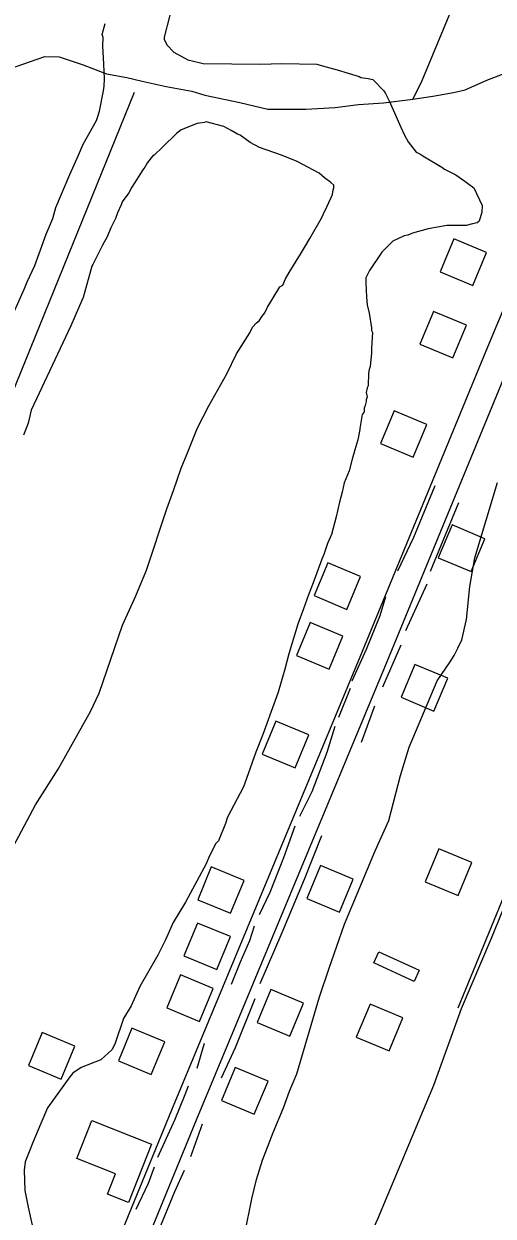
# Model space of a CAD drawing. Extents: x 3329332 to 3367211, y 631066 to 656469.
# Drawn here: x 3345530 to 3346057, y 649171 to 650510 of the extents above; entities that cross this region are included whole.
import ezdxf

# ---------------------------------------------------------------- set-up
doc = ezdxf.new("R2010")
doc.units = 0
for name, color, linetype in [('V-BLDG-OTLN', 7, 'Continuous'), ('V-ROAD-CNTR', 7, 'Continuous'), ('V-SITE-VEGE', 7, 'Continuous'), ('V-TOPO-SHOR', 7, 'Continuous')]:
    doc.layers.add(name, color=color, linetype=linetype)

msp = doc.modelspace()

# ---------------------------------------------------------------- linework, layer by layer
at = {"layer": 'V-BLDG-OTLN'}
for points in [[(3346034.5, 650216.3), (3346049.9, 650253.3), (3346012.9, 650268.6), (3345997.6, 650231.7)], [(3346011.9, 650135), (3346027.2, 650171.9), (3345990.3, 650187.3), (3345974.9, 650150.3)], [(3345967.4, 650023.3), (3345982.7, 650060.2), (3345945.8, 650075.6), (3345930.5, 650038.7)], [(3346011, 649947.3), (3345995.5, 649910.4), (3346032.4, 649895), (3346047.9, 649931.9)], [(3345892.9, 649852.5), (3345908.2, 649889.4), (3345871.3, 649904.8), (3345855.9, 649867.9)], [(3345873, 649785.4), (3345888.3, 649822.3), (3345851.4, 649837.6), (3345836, 649800.7)], [(3345969.3, 649790.5), (3345953.8, 649753.7), (3345990.7, 649738.2), (3346006.2, 649775.1)], [(3345834.5, 649674.5), (3345849.9, 649711.4), (3345812.9, 649726.8), (3345797.6, 649689.8)], [(3346017.8, 649531), (3346033.2, 649568), (3345996.3, 649583.3), (3345980.9, 649546.4)], [(3345762, 649511), (3345777.3, 649547.9), (3345740.4, 649563.3), (3345725.1, 649526.3)], [(3345863, 649564.6), (3345847.6, 649527.8), (3345884.5, 649512.3), (3345899.9, 649549.2)], [(3345746.6, 649447.8), (3345761.9, 649484.8), (3345725, 649500.1), (3345709.6, 649463.2)], [(3345928.7, 649467.9), (3345974.2, 649447.1), (3345968.4, 649434.4), (3345922.9, 649455.2)], [(3345727.2, 649389.5), (3345742.5, 649426.5), (3345705.6, 649441.8), (3345690.3, 649404.9)], [(3345807.2, 649425.4), (3345791.8, 649388.5), (3345828.7, 649373), (3345844.1, 649409.9)], [(3345918.9, 649408.8), (3345903.4, 649371.9), (3345940.3, 649356.5), (3345955.8, 649393.4)], [(3345571.7, 649324.8), (3345587.1, 649361.7), (3345550.1, 649377), (3345534.8, 649340.1)], [(3345672.8, 649329.8), (3345688.2, 649366.7), (3345651.2, 649382.1), (3345635.9, 649345.1)], [(3345767.3, 649337.7), (3345751.8, 649300.8), (3345788.7, 649285.4), (3345804.2, 649322.3)], [(3345606, 649278.2), (3345673, 649251.7), (3345647.1, 649186.2), (3345623.5, 649195.5), (3345632.6, 649218.3), (3345589.1, 649235.6)]]:
    msp.add_lwpolyline(points, close=True, dxfattribs=at)
at = {"layer": 'V-ROAD-CNTR'}
for points in [[(3346165.1, 650423.2), (3346104, 650274.2), (3346049, 650142.5), (3345907.4, 649798.6), (3345695.5, 649289.9), (3345409.2, 648593.2), (3344829.6, 647196.9)], [(3346192.8, 650411.9), (3346131.7, 650262.8), (3346076.7, 650131), (3345935.1, 649787.1), (3345723.2, 649278.5), (3345436.9, 648581.7), (3344857.3, 647185.4)], [(3346405.9, 650334.9), (3346388.3, 650305.3), (3346340.8, 650188.1), (3346245.1, 649958), (3346017.6, 649404.6)], [(3346399.1, 650322.9), (3346383.5, 650278.8), (3346333, 650158.2), (3346282.9, 650039.4), (3346238.5, 649935.5), (3346215.1, 649882.7), (3346194, 649828.5), (3346152.3, 649721.8), (3346119.9, 649641.9), (3346054.8, 649482.8)], [(3346054.8, 649482.8), (3346021.1, 649403.6), (3345990.1, 649317.7), (3345927.1, 649167.3), (3345869.7, 649041.7), (3345790.6, 648842.4), (3345724.1, 648682), (3345663, 648535.5)]]:
    msp.add_lwpolyline(points, dxfattribs=at)
at = {"layer": 'V-SITE-VEGE'}
for points in [[(3345693.7, 650520.1), (3345687.2, 650495.3), (3345687.2, 650493.2), (3345690.2, 650486.9), (3345698.4, 650478.5), (3345713.8, 650470), (3345719, 650468.9), (3345731.4, 650465.7), (3345795.7, 650464.9), (3345819.6, 650465.6), (3345859, 650465.1), (3345865.2, 650463), (3345881.7, 650458.6), (3345906.5, 650451), (3345908.6, 650450), (3345916.8, 650448.8), (3345922, 650447.7), (3345934.3, 650435.1), (3345936.3, 650432), (3345940.4, 650423.7), (3345953.5, 650394.4), (3345957.5, 650385.1), (3345961.6, 650377.8), (3345970.8, 650366.2), (3345974.9, 650364.1), (3345978, 650362), (3345999.6, 650349.3), (3346002.7, 650347.2), (3346015.1, 650340.8), (3346025.3, 650333.4), (3346028.4, 650331.3), (3346035.6, 650326), (3346044.7, 650306.2), (3346044.6, 650298.9), (3346041.4, 650288.6), (3346039.3, 650286.6), (3346034.1, 650285.6), (3346026.8, 650283.6), (3346005, 650283.9), (3345984.2, 650280), (3345966.5, 650275), (3345961.3, 650273), (3345957.2, 650272), (3345944.6, 650266), (3345932, 650253.7), (3345918.3, 650233.1), (3345914, 650224.9), (3345914, 650219.7), (3345914.8, 650203.1), (3345915.7, 650194.8), (3345917.7, 650185.4), (3345920.6, 650168.8), (3345920.6, 650165.7), (3345921.6, 650163.6), (3345920.3, 650146), (3345920.3, 650140.8), (3345919, 650125.2), (3345917.9, 650122.1), (3345916.9, 650118), (3345916.7, 650103.5), (3345915.6, 650101.4), (3345914.5, 650096.2), (3345915.5, 650091.1), (3345914.4, 650088), (3345914.4, 650085.9), (3345913.3, 650081.7), (3345912.2, 650078.6), (3345912.2, 650074.5), (3345910.1, 650071.4), (3345907.4, 650055.5)], [(3345512, 650171.8), (3345530.2, 650213.1), (3345533.4, 650220.3), (3345541.9, 650238.8), (3345554.8, 650273.9), (3345562.3, 650291.5), (3345565.5, 650303.9), (3345581.5, 650341), (3345591.2, 650362.7), (3345596.5, 650375.1), (3345611.3, 650401.8), (3345612.4, 650404.9), (3345614.6, 650412.2), (3345619, 650434.9), (3345620.1, 650440.1), (3345620.2, 650448.4), (3345619.4, 650465), (3345618.6, 650485.7), (3345618.7, 650495.1), (3345617.7, 650498.2), (3345621, 650510.6)], [(3345492.6, 649539.3), (3345542.9, 649632.9), (3345568.4, 649673), (3345604.7, 649737.7), (3345614.3, 649758.3), (3345640.4, 649834.7), (3345655.5, 649867.6), (3345667.4, 649896.5), (3345690.2, 649965.6), (3345697.8, 649986.2), (3345706.5, 650011), (3345713, 650026.4), (3345724.9, 650056.3), (3345737.7, 650081), (3345758, 650117), (3345768.7, 650139.6), (3345783.6, 650163.2), (3345786.8, 650169.4), (3345791, 650174.5), (3345794.2, 650176.6), (3345797.4, 650181.7), (3345800.5, 650185.8), (3345803.7, 650192), (3345817.5, 650214.7), (3345820.6, 650216.7), (3345823.8, 650223.9), (3345828, 650231.1), (3345840.7, 650251.7), (3345845, 650258.9), (3345851.3, 650269.2), (3345864.1, 650291.9), (3345866.2, 650296), (3345870.5, 650305.3), (3345876.8, 650318.7), (3345876.9, 650321.8), (3345878, 650325.9), (3345878, 650329), (3345874.9, 650332.2), (3345867.7, 650337.4), (3345861.6, 650342.7), (3345836.9, 650355.5), (3345819.3, 650362.9), (3345794.5, 650371.5), (3345784.2, 650376.9), (3345772.9, 650385.3), (3345769.8, 650386.4), (3345762.6, 650390.6), (3345754.4, 650394.9), (3345734.7, 650400.3), (3345732.7, 650399.3), (3345724.3, 650398.3), (3345706.6, 650391.3), (3345701.4, 650387.2), (3345685.6, 650371.9), (3345676.2, 650362.6), (3345674.1, 650361.6), (3345668.8, 650354.4), (3345665.7, 650349.3), (3345663.5, 650346.2), (3345650.9, 650326.7), (3345647.7, 650320.5), (3345640.3, 650310.2), (3345639.2, 650307.1), (3345634.9, 650297.8), (3345632.8, 650291.6), (3345627.5, 650281.3), (3345623.2, 650271), (3345617.9, 650261.7), (3345612.6, 650250.4), (3345607.3, 650240.1), (3345606.2, 650238), (3345604, 650229.8), (3345596.4, 650202.9), (3345592.2, 650193.6), (3345582.5, 650170.9), (3345564.4, 650132.8), (3345537.8, 650076.1), (3345534.5, 650061.6), (3345529.1, 650048.2)], [(3345907.4, 650055.5), (3345907.4, 650054.4), (3345905.1, 650043.1), (3345901.8, 650031.7), (3345898.6, 650021.4), (3345895.2, 650008), (3345889.8, 649994.6), (3345887.6, 649984.2), (3345884.3, 649972.9), (3345880.9, 649956.3), (3345875.4, 649936.7), (3345871.1, 649926.4), (3345866.8, 649914), (3345864.6, 649908.9), (3345854.9, 649882.1), (3345849.5, 649868.7), (3345844, 649853.2), (3345837.5, 649835.7), (3345827.7, 649802.6), (3345823.2, 649785.1), (3345815.6, 649759.3), (3345812.3, 649750), (3345798.2, 649711.8), (3345790.6, 649692.2), (3345779.8, 649662.3), (3345776.5, 649653.1), (3345758.4, 649619.1), (3345756.2, 649611.9), (3345748.6, 649592.3), (3345745.4, 649589.3), (3345738, 649574.9), (3345734.7, 649566.6), (3345711.2, 649523.4), (3345697.4, 649500.8), (3345688.8, 649481.3), (3345680.2, 649463.8), (3345659.9, 649428.8), (3345650.2, 649407.2), (3345641.7, 649392.8), (3345631.9, 649363.9), (3345628.7, 649357.7), (3345616.1, 649346.5), (3345594.2, 649337.6), (3345584.7, 649331.5), (3345581.5, 649327.4), (3345556.1, 649292.5), (3345548.6, 649275), (3345539.9, 649253.4), (3345535.6, 649243.1), (3345531.3, 649231.7), (3345530.1, 649222.4), (3345530.8, 649199.6), (3345534.6, 649180.9), (3345544.3, 649137.1)], [(3345777.9, 649151.1), (3345785.8, 649190.3), (3345791.3, 649212), (3345797.9, 649233.7), (3345809.8, 649264.6), (3345821.6, 649292.4), (3345828.1, 649311), (3345836.7, 649330.6), (3345862, 649417.3), (3345872.9, 649449.3), (3345890.2, 649498.8), (3345924.7, 649581.2), (3345939.8, 649615.2), (3345953.1, 649665.8), (3345962.9, 649697.8), (3345994.2, 649772), (3346009, 649793.5), (3346013.3, 649800.7), (3346017.6, 649808.9), (3346021.9, 649818.2), (3346027.4, 649840.9), (3346031.1, 649878.2), (3346036.8, 649910.3), (3346062, 649994.9)]]:
    msp.add_lwpolyline(points, dxfattribs=at)
at = {"layer": 'V-TOPO-SHOR'}
for p, q in [((3345986.8, 649895.5), (3346018.8, 649972.7)), ((3345959.2, 649828.8), (3345983.2, 649881.3)), ((3345933.3, 649765.3), (3345953.8, 649812.5)), ((3345883.8, 649731.2), (3345896.9, 649763.9)), ((3345909.1, 649703.3), (3345924.2, 649744.1)), ((3345724.3, 649337.1), (3345732.7, 649365)), ((3345711, 649307.5), (3345714.9, 649317.3)), ((3345717.4, 649237.7), (3345730.5, 649274.3))]:
    msp.add_line(p, q, dxfattribs=at)
for points in [[(3346592.2, 651925.4), (3346564.3, 651853.4), (3346523.6, 651753.7), (3346479.3, 651643.9), (3346413.8, 651489), (3346353.7, 651347.6), (3346314.4, 651251.7), (3346266.3, 651140), (3346243.5, 651090.2), (3346203.2, 650988), (3346177.4, 650928.6), (3346167.6, 650913.8), (3346163.5, 650895.5), (3346103.9, 650753.1), (3346063.1, 650651.5), (3346038.8, 650595.4), (3345977.1, 650446.3), (3345967, 650425.8)], [(3345513.4, 650459.7), (3345553.2, 650473.7), (3345569.5, 650473.3), (3345596.3, 650464.4), (3345622.7, 650454.2), (3345645.3, 650449.9), (3345662.7, 650445.9), (3345689.5, 650439.9), (3345718.4, 650434.8), (3345733, 650430.2), (3345772.3, 650422), (3345803.9, 650414.5), (3345846.8, 650414.6), (3345879.5, 650416.2), (3345906, 650419.5), (3345933.9, 650421.4), (3345967, 650425.8), (3345989.3, 650429.1), (3346012.6, 650433.2), (3346025.9, 650436.2), (3346050, 650446.9), (3346080.3, 650458.5)], [(3344422.9, 647414.6), (3344664.7, 648024), (3344912.9, 648617.7), (3345032.2, 648908.2), (3345368.3, 649735.6), (3345462.5, 649962.9), (3345654.1, 650433.4)], [(3345950, 649895.7), (3345968, 649933.7), (3345992.2, 649991.8)], [(3345898.6, 649772.3), (3345914.8, 649807.8), (3345930.2, 649845.5), (3345936.5, 649867)], [(3345840, 649620), (3345853.6, 649647.9), (3345870.7, 649692.1), (3345879.5, 649721.4)], [(3345794.7, 649509.8), (3345806.4, 649534.8), (3345822, 649573.7), (3345834.6, 649609.4)], [(3345795.4, 649432.1), (3345820, 649489.5), (3345845.3, 649549.5), (3345864.8, 649598.6)], [(3345763.1, 649431.5), (3345773.1, 649456.3), (3345783.6, 649480.4), (3345789, 649496.9)], [(3345751.8, 649326.2), (3345767.6, 649360.2), (3345789.6, 649415.3)], [(3345680.4, 649237.1), (3345699.9, 649279.6), (3345711, 649307.5)], [(3345655.9, 649178.7), (3345669.7, 649207.8), (3345676.4, 649226.2)], [(3345655.6, 649089.9), (3345669.7, 649127.6), (3345685.6, 649164.8), (3345699.2, 649198.6), (3345710.4, 649222.5)]]:
    msp.add_lwpolyline(points, dxfattribs=at)

doc.saveas('drawing.dxf')
